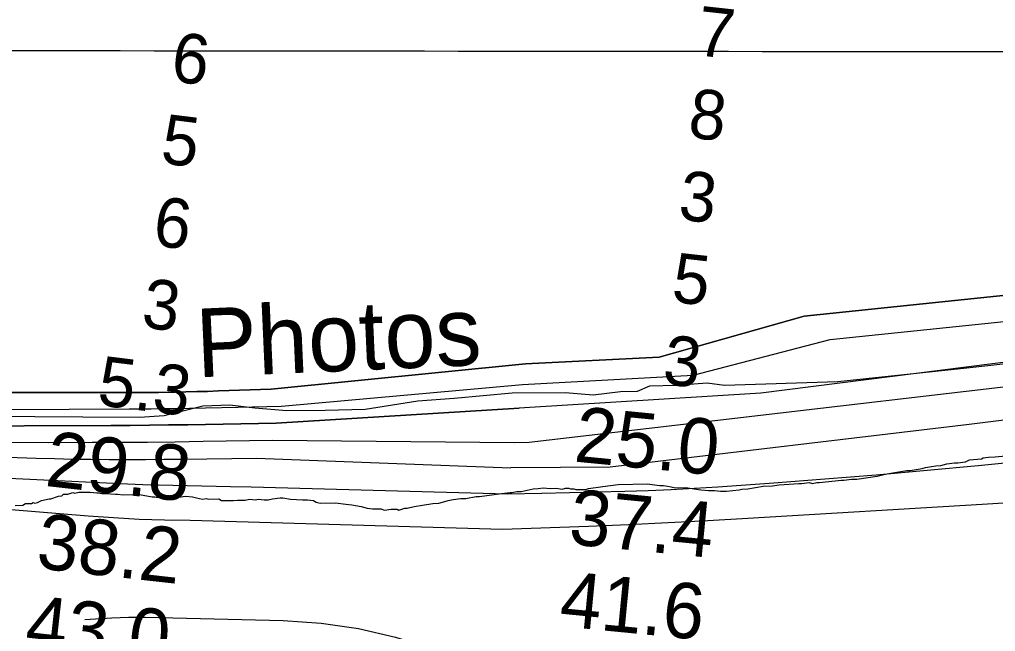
# Model space of a CAD drawing. Extents: x 3219052 to 3256913, y 800770 to 826146.
# Drawn here: x 3240658 to 3241840, y 811519 to 812259 of the extents above; entities that cross this region are included whole.
import ezdxf

# ---------------------------------------------------------------- set-up
doc = ezdxf.new("R2010")
doc.units = 0
for name, color, linetype in [('V-GRID-MAJR', 7, 'Continuous'), ('V-RIVR-EDGE', 7, 'Continuous'), ('V-RIVR-IDEN', 7, 'Continuous'), ('V-RIVR-RANG', 7, 'Continuous'), ('V-SITE-VEGE', 7, 'Continuous'), ('V-TOPO-DPTH', 7, 'Continuous'), ('V-TOPO-MAJR', 7, 'Continuous'), ('V-TOPO-MINR', 7, 'Continuous'), ('V-TOPO-WATR', 7, 'Continuous')]:
    doc.layers.add(name, color=color, linetype=linetype)

msp = doc.modelspace()

# ---------------------------------------------------------------- linework, layer by layer
at = {"layer": 'V-GRID-MAJR'}
msp.add_spline([(3223229.222, 812245.659), (3228465.955, 812237.661), (3233702.6890000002, 812230.425), (3238939.4250000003, 812223.951), (3244176.161, 812218.238), (3249412.899, 812213.287), (3254649.637, 812209.098), (3254649.6380000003, 812209.098)], degree=3, dxfattribs=at)
at = {"layer": 'V-RIVR-EDGE'}
msp.add_lwpolyline([(3240618.3732356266, 811779.6699614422), (3240735.299071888, 811778.5114790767), (3240803.5432867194, 811778.342730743), (3240833.5413412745, 811780.4419501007), (3240880.5154266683, 811792.0621346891), (3240913.1193907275, 811793.2855520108), (3240943.5381490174, 811789.7329016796), (3240982.2157613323, 811786.1598295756), (3241028.728299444, 811786.9141758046), (3241076.980618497, 811788.0988992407), (3241140.9027891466, 811797.9384593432), (3241184.8137170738, 811801.3073137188), (3241254.812760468, 811807.6544139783), (3241319.145961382, 811807.9300156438), (3241353.044281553, 811805.2381197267), (3241386.090445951, 811809.5031979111), (3241406.9559941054, 811809.8862825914), (3241421.751118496, 811816.3698862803), (3241453.48465467, 811817.1607767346), (3241491.307961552, 811819.6753256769), (3241512.1659858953, 811817.0156746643), (3241649.535591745, 811821.4574701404), (3241805.626383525, 811838.0239906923), (3241888.6732465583, 811847.3815817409)], dxfattribs=at)
at = {"layer": 'V-SITE-VEGE'}
for points in [[(3241017.482, 811675.344), (3241022.66, 811674.41), (3241041.227, 811674.765), (3241053.644, 811672.938), (3241060.883, 811672.0430000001), (3241072.268, 811670.1950000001), (3241079.528, 811668.27), (3241085.738, 811667.359), (3241096.054, 811667.551), (3241100.215, 811665.567), (3241108.448, 811666.757), (3241115.67, 811666.892), (3241117.75, 811665.9010000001), (3241124.933, 811668.1), (3241128.0270000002, 811668.16), (3241136.24, 811670.38), (3241146.535, 811671.607), (3241158.872, 811673.906), (3241166.093, 811674.044), (3241173.274, 811676.243), (3241177.38, 811677.353), (3241183.5500000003, 811678.502), (3241192.8140000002, 811679.71), (3241199.003, 811679.827), (3241211.34, 811682.125), (3241215.466, 811682.2050000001), (3241242.2260000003, 811685.809), (3241252.519, 811687.036), (3241254.583, 811687.0750000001), (3241260.754, 811688.224), (3241265.909, 811688.3200000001), (3241280.292, 811691.693), (3241286.481, 811691.808), (3241292.649, 811692.959), (3241300.921, 811692.084), (3241308.143, 811692.2220000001), (3241315.384, 811691.327), (3241319.489, 811692.439), (3241323.611, 811692.515), (3241325.696, 811691.523), (3241329.823, 811691.603), (3241331.906, 811690.61), (3241344.282, 811690.843), (3241347.358, 811691.935), (3241364.8540000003, 811694.331), (3241383.38, 811696.748), (3241418.45, 811697.4130000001), (3241433.961, 811695.6460000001), (3241438.086, 811695.724), (3241443.2630000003, 811694.79), (3241447.411, 811693.84), (3241452.586, 811692.904), (3241464.964, 811693.139), (3241483.589, 811690.397), (3241492.893, 811689.5430000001), (3241500.112, 811689.68), (3241507.352, 811688.785), (3241514.573, 811688.922), (3241530.025, 811690.247), (3241533.099, 811691.339), (3241540.318, 811691.476), (3241558.828, 811694.9230000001), (3241570.174, 811695.138), (3241578.407, 811696.328), (3241602.11, 811697.811), (3241605.205, 811697.868), (3241614.468, 811699.076), (3241618.613, 811698.1240000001), (3241623.752, 811699.252), (3241626.846, 811699.312), (3241653.626, 811701.884), (3241656.718, 811701.944), (3241665.981, 811703.152), (3241672.173, 811703.269), (3241696.867, 811706.834), (3241705.082, 811709.054), (3241711.252, 811710.203), (3241718.449, 811711.375), (3241732.853, 811713.709), (3241736.977, 811713.787), (3241751.379, 811716.126), (3241755.485, 811717.236), (3241762.686, 811718.403), (3241767.824, 811719.534), (3241774.011, 811719.6510000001), (3241781.194, 811721.85), (3241790.457, 811723.058), (3241792.519, 811723.099), (3241794.5840000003, 811723.138), (3241803.847, 811724.3470000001), (3241808.965, 811726.507), (3241823.387, 811727.814), (3241825.428, 811728.883), (3241831.597, 811730.034), (3241839.85, 811730.192), (3241852.208, 811731.4550000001)], [(3240653.315, 811671.5160000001), (3240662.599, 811671.693), (3240665.654, 811673.814), (3240672.876, 811673.951), (3240674.917, 811675.0210000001), (3240677, 811674.031), (3240680.074, 811675.121), (3240685.194, 811677.282), (3240694.4390000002, 811679.522), (3240696.499, 811679.561), (3240705.725, 811682.832), (3240709.85, 811682.909), (3240711.876, 811685.013), (3240717.034, 811685.111), (3240723.181, 811687.29), (3240725.265, 811686.299), (3240730.4020000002, 811687.425), (3240743.81, 811687.683), (3240752.082, 811686.809), (3240754.144, 811686.848), (3240758.291, 811685.895), (3240762.416, 811685.973), (3240774.815, 811685.177), (3240776.877, 811685.215), (3240784.117, 811684.323), (3240803.714, 811684.6950000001), (3240819.244, 811681.894), (3240822.341, 811681.953), (3240826.486, 811681.001), (3240829.56, 811682.09), (3240835.747, 811682.207), (3240837.832, 811681.216), (3240847.113, 811681.392), (3240851.24, 811681.4720000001), (3240859.473, 811682.66), (3240867.745, 811681.785), (3240872.92, 811680.851), (3240880.18, 811678.926), (3240884.286, 811680.034), (3240887.401, 811679.063), (3240899.778, 811679.299), (3240902.913, 811677.294), (3240917.3510000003, 811677.568), (3240922.5100000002, 811677.667), (3240931.794, 811677.843), (3240936.928, 811678.973), (3240944.17, 811678.078), (3240947.244, 811679.17), (3240954.486, 811678.275), (3240959.643, 811678.373), (3240964.779, 811679.502), (3240974.044, 811680.71), (3240977.139, 811680.769), (3240986.463, 811678.881), (3241000.92, 811678.125), (3241007.109, 811678.2440000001), (3241014.3510000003, 811677.349), (3241017.482, 811675.344)]]:
    msp.add_lwpolyline(points, dxfattribs=at)
at = {"layer": 'V-TOPO-DPTH'}
for points in [[(3251911.705504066, 814640.0557739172), (3251642.245195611, 814570.6929937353), (3251054.6709506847, 814406.5343164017), (3250381.844217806, 814267.6791075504), (3250060.411901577, 814168.1032630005), (3249377.3372063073, 813943.9583382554), (3248714.4357936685, 813759.9117925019), (3248412.978211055, 813620.1382944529), (3248056.1433757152, 813410.2422704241), (3247845.1181041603, 813310.3934209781), (3247136.7647590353, 813011.0330123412), (3246338.1156053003, 812726.9514774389), (3245830.8001649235, 812547.538744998), (3245509.3430300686, 812437.9258963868), (3244736.133847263, 812294.3003717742), (3244058.3630682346, 812185.56858442), (3243701.9501495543, 812146.301629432), (3243345.537230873, 812107.0346744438), (3242667.8905449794, 812048.4879073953), (3242321.5146303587, 812009.1961337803), (3241985.1012639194, 811939.7685293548), (3241608.614337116, 811900.5512116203), (3241432.8426729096, 811850.8005172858), (3241271.0867625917, 811842.6880799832)], [(3241271.0867625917, 811842.6880799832), (3241432.8426729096, 811850.8005172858), (3241608.614337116, 811900.5512116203), (3241985.1012639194, 811939.7685293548), (3242321.5146303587, 812009.1961337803), (3242667.8905449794, 812048.4879073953), (3243345.537230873, 812107.0346744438), (3243701.9501495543, 812146.301629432), (3244058.3630682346, 812185.56858442), (3244736.133847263, 812294.3003717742), (3245509.3430300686, 812437.9258963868), (3245830.8001649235, 812547.538744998), (3246338.1156053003, 812726.9514774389), (3247136.7647590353, 813011.0330123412), (3247845.1181041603, 813310.3934209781), (3248056.1433757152, 813410.2422704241), (3248412.978211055, 813620.1382944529), (3248714.4357936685, 813759.9117925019), (3249377.3372063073, 813943.9583382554), (3250060.411901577, 814168.1032630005), (3250381.844217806, 814267.6791075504), (3251054.6709506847, 814406.5343164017), (3251642.245195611, 814570.6929937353), (3251911.705504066, 814640.0557739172)], [(3249238.786425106, 813862.6287829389), (3248739.2990049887, 813717.7234151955), (3248536.141249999, 813612.679880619), (3248337.031392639, 813503.5668796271), (3247922.559860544, 813277.2621494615), (3247268.5797972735, 813015.0145409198), (3246387.204782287, 812692.4373578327), (3245607.4086447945, 812422.3819420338), (3245518.0437248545, 812386.0678016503), (3244685.7955609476, 812237.9257984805), (3244555.871362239, 812209.8308637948), (3244385.307582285, 812157.479676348), (3244247.24743708, 812121.2859452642), (3244092.9756257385, 812093.2512152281), (3243605.9330327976, 812057.9204174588), (3242802.2409841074, 811970.5996601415), (3242404.46293301, 811930.988679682), (3242270.5309879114, 811923.2009406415), (3242120.2769607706, 811878.9184472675), (3241556.0432542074, 811807.2434067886), (3241263.6369740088, 811789.2981614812)], [(3241271.0867625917, 811842.6880799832), (3240963.094687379, 811812.0850746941), (3240899.449925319, 811809.9530451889), (3240886.215884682, 811809.5379915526), (3240872.980850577, 811809.1605992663), (3240859.74432627, 811808.8396990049), (3240846.506808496, 811808.5564600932), (3240826.7423379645, 811808.175762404), (3240823.386217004, 811808.1205665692), (3240820.0299716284, 811808.0779658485), (3240816.673539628, 811808.0542577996), (3240813.316983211, 811808.0431448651), (3240635.5666603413, 811807.9549273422)], [(3240635.5666603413, 811807.9549273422), (3240813.316983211, 811808.0431448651), (3240816.673539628, 811808.0542577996), (3240820.0299716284, 811808.0779658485), (3240823.386217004, 811808.1205665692), (3240826.7423379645, 811808.175762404), (3240846.506808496, 811808.5564600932), (3240859.74432627, 811808.8396990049), (3240872.980850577, 811809.1605992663), (3240886.215884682, 811809.5379915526), (3240899.449925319, 811809.9530451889), (3240963.094687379, 811812.0850746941), (3241271.0867625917, 811842.6880799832)], [(3241263.6369740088, 811789.2981614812), (3240969.2805552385, 811771.1065091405), (3240862.336917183, 811769.1806487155), (3240839.0122256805, 811768.8132584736), (3240815.68679835, 811768.5160450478), (3240792.3602672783, 811768.3240968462), (3240769.033000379, 811768.2023254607), (3240559.2751383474, 811767.5806693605)]]:
    msp.add_lwpolyline(points, dxfattribs=at)
at = {"layer": 'V-TOPO-MAJR'}
for points in [[(3241249.164403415, 811685.5785248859), (3241290.8002890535, 811686.4194461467), (3241391.412098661, 811688.837749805), (3241419.5600528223, 811689.7110168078), (3241447.6956106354, 811690.8461385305), (3241475.812573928, 811692.3740423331), (3241503.917140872, 811694.1638008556), (3241571.699287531, 811698.955764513), (3241633.6634659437, 811703.5991809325), (3241695.5981020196, 811708.5908017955), (3241757.4884245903, 811714.1047293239), (3241819.349204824, 811719.9668612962), (3242007.6208636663, 811738.6097285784)], [(3240602.511266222, 811706.4778797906), (3240670.9561307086, 811703.2001558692), (3240789.0374570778, 811697.5012852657), (3240798.441845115, 811697.0887068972), (3240807.848081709, 811696.7310942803), (3240817.257091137, 811696.4559302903), (3240826.667949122, 811696.2357320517), (3240913.9718321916, 811694.5757158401), (3240938.9881864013, 811694.1486099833), (3241249.164403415, 811685.5785248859)]]:
    msp.add_lwpolyline(points, dxfattribs=at)
at = {"layer": 'V-TOPO-MINR'}
for points in [[(3249238.786425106, 813862.6287829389), (3248739.2990049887, 813717.7234151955), (3248536.141249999, 813612.679880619), (3248337.031392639, 813503.5668796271), (3247922.559860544, 813277.2621494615), (3247268.5797972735, 813015.0145409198), (3246387.204782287, 812692.4373578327), (3245607.4086447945, 812422.3819420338), (3245518.0437248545, 812386.0678016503), (3244685.7955609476, 812237.9257984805), (3244555.871362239, 812209.8308637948), (3244385.307582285, 812157.479676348), (3244247.24743708, 812121.2859452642), (3244092.9756257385, 812093.2512152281), (3243605.9330327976, 812057.9204174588), (3242802.2409841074, 811970.5996601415), (3242404.46293301, 811930.988679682), (3242270.5309879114, 811923.2009406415), (3242120.2769607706, 811878.9184472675), (3241556.0432542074, 811807.2434067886), (3241263.6369740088, 811789.2981614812)], [(3241267.591125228, 811817.6361215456), (3241474.257465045, 811828.9071130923), (3241639.975797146, 811872.079333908), (3242049.751806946, 811914.648070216), (3242314.312864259, 811980.8196118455), (3242622.376622, 812014.9234543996), (3244014.416954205, 812145.1327888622), (3244552.147649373, 812233.8725909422), (3245177.106459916, 812348.5458997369), (3245546.278033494, 812420.2697022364), (3246037.7227134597, 812590.4770129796), (3246593.1662891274, 812792.4862022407), (3246866.5227198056, 812890.5961248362), (3247544.153189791, 813156.2234398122), (3248029.88755342, 813367.1213988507), (3248297.562405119, 813517.5437639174), (3248504.1438096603, 813636.1570661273), (3248716.4858209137, 813734.41785985), (3249155.531846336, 813864.078209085)], [(3241257.8385595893, 811747.7430395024), (3241275.5309028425, 811748.137920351), (3242133.2377989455, 811848.0056862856), (3242284.4058618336, 811877.850744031), (3242794.51401174, 811944.5818122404), (3243659.756894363, 812036.8762306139), (3244192.4730038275, 812080.8872561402), (3244434.390473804, 812148.2814828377), (3244695.2132919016, 812223.1836752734), (3245205.3681431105, 812308.8014110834), (3245549.245597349, 812364.6114501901), (3246025.6192728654, 812537.191919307), (3246536.016970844, 812721.0203266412), (3247356.4362252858, 813017.4028382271), (3247730.747173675, 813160.0168262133), (3248056.018168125, 813329.1935722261), (3248226.2130025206, 813415.6519314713), (3248490.9719385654, 813554.7594534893), (3248759.5362289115, 813705.1896358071), (3249205.5604726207, 813824.9621577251)], [(3243791.8888454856, 812006.3306533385), (3243512.2821026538, 811973.0258309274), (3243070.2686989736, 811947.6773067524), (3242681.0725827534, 811895.7566842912), (3242076.465713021, 811802.8177879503), (3241808.1909707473, 811769.484944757), (3241373.6668522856, 811717.6764054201), (3241253.5170038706, 811716.7720253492)], [(3240355.0384726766, 811786.1169934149), (3240791.40437533, 811788.2684641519), (3240804.6428311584, 811788.3609352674), (3240817.880859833, 811788.4896693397), (3240831.1182477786, 811788.6727978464), (3240844.3552085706, 811788.89218931), (3240922.8282297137, 811790.3540891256), (3240975.2988798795, 811791.4317008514), (3240975.8168628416, 811791.4436567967), (3241267.591125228, 811817.6361215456)], [(3240559.2751383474, 811767.5806693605), (3240769.033000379, 811768.2023254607), (3240792.3602672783, 811768.3240968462), (3240815.68679835, 811768.5160450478), (3240839.0122256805, 811768.8132584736), (3240862.336917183, 811769.1806487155), (3240969.2805552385, 811771.1065091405), (3241263.6369740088, 811789.2981614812)], [(3240229.6666607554, 811744.5021335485), (3240678.498516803, 811728.8310884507), (3240700.604940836, 811728.1678796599), (3240722.714048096, 811727.6493995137), (3240744.827180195, 811727.3480123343), (3240766.9429955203, 811727.1913537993), (3240789.060618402, 811727.1880872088), (3240811.177967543, 811727.2445799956), (3240833.2949060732, 811727.3907118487), (3240855.4115708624, 811727.59660308), (3240945.5369080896, 811728.6182650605), (3241253.5170038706, 811716.7720253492)], [(3240633.782381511, 811748.1533754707), (3240693.6679992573, 811747.8209007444), (3240746.244164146, 811747.85910676), (3240779.8485480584, 811747.9667492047), (3240813.451935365, 811748.1853483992), (3240847.0538277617, 811748.5703827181), (3240880.6547235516, 811749.0663737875), (3240964.8505903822, 811750.5177772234), (3241257.8385595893, 811747.7430395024)], [(3240130.93177497, 811709.3973951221), (3240145.559330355, 811707.6362424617), (3240149.414514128, 811707.1889895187), (3240153.272052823, 811706.7639956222), (3240157.1331239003, 811706.3723902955), (3240160.9965498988, 811706.0030440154), (3240164.863095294, 811705.668255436), (3240168.7314441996, 811705.3572761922), (3240172.60249837, 811705.0820109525), (3240176.475356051, 811704.830555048), (3240186.0522187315, 811704.2531184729), (3240194.7128374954, 811703.702418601), (3240203.3707589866, 811703.1138742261), (3240212.024634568, 811702.4685630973), (3240220.675812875, 811701.785407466), (3240741.568305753, 811658.9330370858), (3240772.3853182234, 811656.7479838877), (3240803.2229918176, 811655.0275816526), (3240834.091657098, 811654.0041558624), (3240864.980983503, 811653.4453810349), (3241243.163296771, 811642.5707816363)], [(3241243.163296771, 811642.5707816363), (3241347.4245462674, 811646.4986808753), (3241395.6662336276, 811648.4812071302), (3241443.897137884, 811650.6834193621), (3241492.1118674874, 811653.2151605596), (3241540.3158139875, 811655.966587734), (3241824.1443257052, 811673.140332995), (3241856.4329531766, 811675.0593727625)], [(3240737.5069460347, 811533.3048811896), (3240770.022556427, 811535.4223423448), (3240780.192551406, 811535.9476071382), (3240790.3662426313, 811536.2907248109), (3240800.5454782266, 811536.3606218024), (3240810.728410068, 811536.2483716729), (3240977.6395763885, 811532.1666078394), (3241023.6283787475, 811528.8118546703), (3241069.0752860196, 811522.5599953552), (3241113.7093506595, 811511.9624768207), (3241157.801520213, 811498.46785214), (3241227.9502513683, 811473.2289489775), (3241236.1872052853, 811469.5784934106), (3241243.9589460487, 811465.2214312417), (3241251.0328670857, 811459.8044591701), (3241257.6415749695, 811453.6808804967), (3241264.204192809, 811447.4472133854), (3241271.1793323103, 811441.7883714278), (3241278.773254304, 811436.9917672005), (3241286.77969796, 811432.7699881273), (3241417.67, 811373.4)]]:
    msp.add_lwpolyline(points, dxfattribs=at)
at = {"layer": 'V-TOPO-WATR'}
for points in [[(3251911.705504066, 814640.0557739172), (3251642.245195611, 814570.6929937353), (3251054.6709506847, 814406.5343164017), (3250381.844217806, 814267.6791075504), (3250060.411901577, 814168.1032630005), (3249377.3372063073, 813943.9583382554), (3248714.4357936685, 813759.9117925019), (3248412.978211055, 813620.1382944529), (3248056.1433757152, 813410.2422704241), (3247845.1181041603, 813310.3934209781), (3247136.7647590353, 813011.0330123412), (3246338.1156053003, 812726.9514774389), (3245830.8001649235, 812547.538744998), (3245509.3430300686, 812437.9258963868), (3244736.133847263, 812294.3003717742), (3244058.3630682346, 812185.56858442), (3243701.9501495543, 812146.301629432), (3243345.537230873, 812107.0346744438), (3242667.8905449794, 812048.4879073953), (3242321.5146303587, 812009.1961337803), (3241985.1012639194, 811939.7685293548), (3241608.614337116, 811900.5512116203), (3241432.8426729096, 811850.8005172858), (3241271.0867625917, 811842.6880799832)], [(3240635.5666603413, 811807.9549273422), (3240813.316983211, 811808.0431448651), (3240816.673539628, 811808.0542577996), (3240820.0299716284, 811808.0779658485), (3240823.386217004, 811808.1205665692), (3240826.7423379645, 811808.175762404), (3240846.506808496, 811808.5564600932), (3240859.74432627, 811808.8396990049), (3240872.980850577, 811809.1605992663), (3240886.215884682, 811809.5379915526), (3240899.449925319, 811809.9530451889), (3240963.094687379, 811812.0850746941), (3241271.0867625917, 811842.6880799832)]]:
    msp.add_lwpolyline(points, dxfattribs=at)

# ---------------------------------------------------------------- texts
at = {"layer": 'V-RIVR-IDEN'}
msp.add_text(' Photos', height=82.99999999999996, rotation=2.556150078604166, dxfattribs=at).set_placement((3240843.000651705, 811824.9661640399))
at = {"layer": 'V-RIVR-RANG'}
for s, height, rotation, p in [('7', 60.00000000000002, 353.62975, (3241476.5131212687, 812216.5034435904)), ('6', 60, 352.898, (3240840.141411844, 812185.1150395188)), ('8', 60.00000000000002, 353.62975, (3241466.599597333, 812117.0028622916)), ('5', 60, 352.898, (3240827.8639632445, 812085.8822718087)), ('3', 60.00000000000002, 353.62975, (3241454.8079776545, 812017.711955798)), ('6', 60, 352.898, (3240818.3984118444, 811986.3000395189)), ('5', 60.00000000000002, 353.62975, (3241446.7725494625, 811918.0016996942)), ('3', 60, 352.898, (3240804.7145146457, 811887.2435040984)), ('3', 60.00000000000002, 353.62975, (3241435.9199776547, 811818.605955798)), ('5.3', 60, 352.898, (3240751.18024047, 811793.1518835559)), ('25.0', 67, 354.43832571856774, (3241328.7683619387, 811724.7160585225)), ('29.8', 67, 353.61832571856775, (3240688.1981784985, 811695.2083022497)), ('37.4', 67, 354.43832571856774, (3241322.212277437, 811624.8818461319)), ('38.2', 67, 353.61832571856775, (3240677.3271784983, 811595.8013022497)), ('41.6', 67, 354.43832571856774, (3241310.930513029, 811525.5077994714)), ('43.0', 67, 353.61832571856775, (3240663.5715832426, 811496.7168154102))]:
    msp.add_text(s, height=height, rotation=rotation, dxfattribs=at).set_placement(p)

doc.saveas('drawing.dxf')
